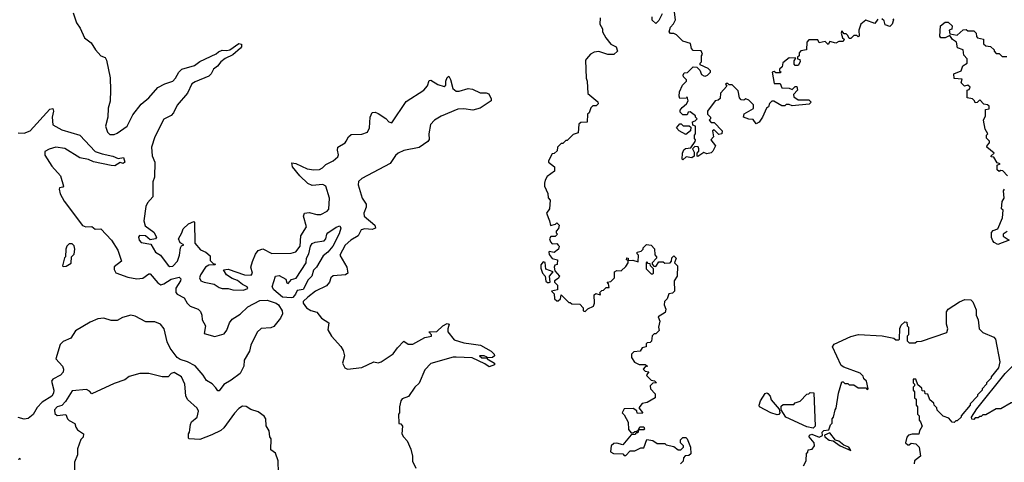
# Model space of a CAD drawing. Extents: x 2494106 to 2685573, y 758056 to 915185.
# Tile 265 of 507: x 2608595 to 2615158, y 831275 to 834225. Entities that reach past the tile are written whole.
import ezdxf

# ---------------------------------------------------------------- set-up
doc = ezdxf.new("R2010")
doc.units = 0

msp = doc.modelspace()

# ---------------------------------------------------------------- linework, layer by layer
at = {"layer": '0CON05XD'}
for points in [[(2614315, 834227.5), (2614295, 834200), (2614235, 834222.5), (2614202.5, 834195), (2614187.5, 834155), (2614190, 834115), (2614185, 834110), (2614175, 834120), (2614155, 834120), (2614135, 834100), (2614125, 834100), (2614115, 834120), (2614105, 834130), (2614091.7, 834131.7), (2614075, 834150), (2614070, 834135), (2614080, 834105), (2614090, 834095), (2614085, 834080), (2614055, 834080), (2614035, 834067.5), (2613995, 834080), (2613985, 834060), (2613965, 834080), (2613925, 834070), (2613915, 834090), (2613855, 834090), (2613842.5, 834075), (2613840, 834025), (2613803, 834017), (2613790, 834005), (2613790, 833985), (2613780, 833975), (2613780, 833965), (2613795, 833960), (2613797.5, 833945), (2613785, 833920), (2613765, 833920), (2613758.3, 833928.3), (2613758.3, 833951.7), (2613768.3, 833968.3), (2613725, 833970), (2613683, 833937), (2613678.3, 833911.7), (2613660, 833895), (2613660, 833885), (2613670, 833875), (2613665, 833870), (2613635, 833870), (2613625, 833880), (2613610, 833875), (2613625, 833800), (2613665, 833800), (2613675, 833770), (2613725, 833767.5), (2613745, 833760), (2613765, 833780), (2613775, 833780), (2613780, 833755), (2613753, 833727), (2613755, 833710), (2613785, 833690), (2613855, 833690), (2613870, 833675), (2613858.3, 833661.7), (2613745, 833650), (2613725, 833660), (2613705, 833660), (2613695, 833650), (2613675, 833650), (2613621.7, 833681.7), (2613608.3, 833681.7), (2613593, 833667), (2613586.4, 833643.6), (2613572.5, 833635), (2613547.5, 833575), (2613525, 833542.5), (2613505, 833530), (2613485, 833560), (2613455, 833562.5), (2613420, 833575), (2613423.6, 833596.4), (2613486.4, 833633.6), (2613487, 833657), (2613455, 833687.5), (2613435, 833697.5), (2613421.7, 833688.3), (2613405, 833690), (2613392.5, 833705), (2613385, 833750), (2613345, 833790), (2613325, 833790), (2613315, 833800), (2613305, 833800), (2613300, 833795), (2613308.3, 833781.7), (2613267.5, 833735), (2613265, 833700), (2613251.7, 833688.3), (2613230, 833685), (2613180, 833615), (2613180, 833595), (2613200, 833575), (2613200, 833565), (2613190, 833555), (2613205, 833540), (2613225, 833540), (2613277.5, 833485), (2613276.4, 833463.6), (2613255, 833460), (2613225, 833490), (2613212.5, 833485), (2613220, 833445), (2613202.5, 833425), (2613232.5, 833385), (2613215, 833347.5), (2613205, 833336.7), (2613175, 833330), (2613155, 833340), (2613115, 833312.5), (2613110, 833315), (2613110, 833335), (2613121.7, 833348.3), (2613122.5, 833365), (2613116.7, 833376.7), (2613095, 833380), (2613080, 833365), (2613091.7, 833341.7), (2613090, 833315), (2613075, 833303.3), (2613038.3, 833311.7), (2613015, 833290), (2613010, 833295), (2613012.5, 833335), (2613021.7, 833358.3), (2613033, 833367), (2613068.3, 833371.7), (2613097, 833413), (2613100, 833425), (2613093, 833433), (2613092.5, 833455), (2613100, 833465), (2613100, 833515), (2613081.7, 833521.7), (2613080, 833545), (2613098.3, 833551.7), (2613110, 833565), (2613100, 833575), (2613100, 833585), (2613065, 833610), (2613051.7, 833608.3), (2613045, 833590), (2613015, 833590), (2612998.3, 833608.3), (2612998.3, 833621.7), (2613010, 833640), (2613040, 833665), (2613050, 833685), (2613045, 833710), (2613037.5, 833702.5), (2612995, 833700), (2612990, 833715), (2612992.5, 833745), (2613012.5, 833787.5), (2613040, 833815), (2613040, 833825), (2613020, 833845), (2613017.5, 833855), (2613025, 833870), (2613047, 833873), (2613085, 833910), (2613108.3, 833908.3), (2613128.3, 833888.3), (2613140.7, 833860.7), (2613155, 833850), (2613165, 833847.5), (2613180, 833855), (2613200, 833875), (2613200, 833885), (2613185, 833900), (2613130, 833925), (2613130, 833935), (2613140, 833945), (2613140, 833985), (2613147.5, 833995), (2613138.3, 834018.3), (2613085, 834020), (2613073, 834033), (2613066.7, 834066.7), (2613015, 834082.5), (2612973, 834123), (2612955, 834132.5), (2612933, 834133), (2612923.6, 834143.6), (2612934.1, 834175.9), (2612953.6, 834196.4), (2612967.5, 834225), (2612960, 834275)], [(2608951.7, 834271.7), (2608973.3, 834205), (2608997.7, 834167.7), (2609026.2, 834105), (2609070.9, 834070.9), (2609099.2, 834025), (2609135, 833983.3), (2609165, 833972.5), (2609173.3, 833955), (2609197.3, 833837.3), (2609199.2, 833755), (2609197.3, 833682.7), (2609184, 833635), (2609181.4, 833575), (2609166, 833515), (2609179.2, 833475), (2609195, 833459.2), (2609225, 833458.8), (2609245, 833468), (2609312, 833515), (2609349.2, 833590.8), (2609405, 833661.4), (2609456, 833704), (2609515, 833773.3), (2609562.2, 833797.8), (2609615, 833814.4), (2609634.4, 833835), (2609655, 833874.2), (2609676.2, 833895), (2609759.5, 833920.5), (2609795, 833946), (2609903.6, 833996.4), (2609919.5, 834010.5)], [(2612463.6, 834236.4), (2612462.5, 834195), (2612480, 834165), (2612480, 834145), (2612502.5, 834105), (2612535, 834062.5), (2612570, 834045), (2612580, 834015), (2612555, 833992.5), (2612515, 833992.5), (2612455, 834012.5), (2612425, 834007.5), (2612400, 833995), (2612372.5, 833965), (2612367.5, 833955), (2612370, 833835), (2612377.5, 833815), (2612383, 833733), (2612448.3, 833678.3), (2612450, 833665), (2612438.3, 833651.7), (2612415, 833650), (2612401.7, 833638.3), (2612390, 833605), (2612380, 833595), (2612378.3, 833541.7), (2612335, 833540), (2612321.7, 833528.3), (2612318.3, 833471.7), (2612285, 833460), (2612245, 833420), (2612235, 833420), (2612215, 833400), (2612205, 833400), (2612180, 833375), (2612178.3, 833351.7), (2612157, 833333), (2612145, 833330), (2612120, 833285), (2612120, 833275), (2612160, 833245), (2612160, 833215), (2612110.7, 833179.3), (2612096.7, 833155), (2612093.3, 833135)], [(2612877, 834263), (2612855, 834220), (2612835, 834200), (2612811.7, 834221.7), (2612810, 834245)], [(2614415, 834230), (2614420, 834225), (2614410, 834195), (2614395, 834180), (2614365, 834190), (2614358.3, 834218.3), (2614341.7, 834231.7)], [(2615180, 833185), (2615148.3, 833218.3), (2615135, 833220), (2615125, 833212.5), (2615110, 833225), (2615110, 833255), (2615130, 833265), (2615111.7, 833271.7), (2615088.3, 833308.3), (2615071.7, 833311.7), (2615071.7, 833318.3), (2615090, 833335), (2615042.5, 833375), (2615043, 833387), (2615060, 833405), (2615060, 833415), (2615040, 833435), (2615040, 833455), (2615047.5, 833465), (2615030, 833495), (2615020, 833555), (2615032.5, 833585), (2615033, 833627), (2615058.3, 833631.7), (2615058.3, 833648.3), (2615047, 833657), (2615021.7, 833661.7), (2614995, 833690), (2614977, 833673), (2614965, 833670), (2614960, 833685), (2614947, 833697), (2614910, 833705), (2614910, 833755), (2614925, 833760), (2614930, 833775), (2614915, 833787.5), (2614893, 833783), (2614870, 833805), (2614878.3, 833828.3), (2614823, 833833), (2614822.5, 833865), (2614870, 833885), (2614881.7, 833918.3), (2614910, 833935), (2614910, 833965), (2614888.3, 833988.3), (2614883, 834023), (2614847, 834037), (2614840, 834075), (2614813.6, 834093.6), (2614795, 834120), (2614765, 834103.3), (2614735, 834103.3), (2614727.5, 834115), (2614732.5, 834185), (2614765, 834207.5), (2614785, 834207.5), (2614810, 834185), (2614808.3, 834161.7), (2614790, 834155), (2614795, 834130), (2614845, 834122.5), (2614885, 834157.5), (2614905, 834160), (2614915, 834150), (2614955, 834150), (2614970, 834135), (2614973, 834113), (2614980, 834105), (2615020, 834095), (2615020, 834065), (2615035, 834050), (2615067, 834047), (2615090, 834025), (2615090, 834015), (2615105, 834000), (2615125, 834000), (2615145, 833980), (2615175, 833980)], [(2609919.5, 834010.5), (2609945, 834021.2), (2609975, 834018.8), (2609995.9, 834024.1), (2610055, 834066.2), (2610072.5, 834062.5), (2610073.3, 834045), (2610066.7, 834035), (2610015, 833990), (2609963.9, 833966.1), (2609936.7, 833945), (2609914.2, 833915.8), (2609886.7, 833895), (2609871.2, 833865), (2609855, 833848.8), (2609765, 833811.4), (2609743.4, 833796.6), (2609712.5, 833735), (2609644.3, 833655), (2609620.8, 833605), (2609603.6, 833586.4), (2609555, 833562), (2609496.7, 833445), (2609472.5, 833375), (2609478.3, 833318.3), (2609496.7, 833275), (2609492.5, 833175), (2609482.5, 833145), (2609482.5, 833045), (2609447.5, 833005), (2609435, 832980), (2609422.5, 832885), (2609431.7, 832851.7), (2609489.3, 832809.3), (2609507.5, 832775), (2609500, 832765), (2609465, 832756.7), (2609432.5, 832785), (2609394.4, 832785.6), (2609386.2, 832775), (2609390.8, 832755), (2609405, 832740), (2609468.3, 832728.3), (2609501.2, 832675), (2609534.4, 832654.4), (2609585, 832586.2), (2609595, 832579.2), (2609615, 832581.4), (2609647.8, 832615), (2609660.9, 832655), (2609666.1, 832703.9), (2609673.3, 832716.7), (2609690, 832725), (2609665, 832737.5), (2609652.5, 832765), (2609676.7, 832803.3), (2609685, 832830), (2609720, 832865), (2609755, 832880), (2609760, 832875), (2609762.5, 832735), (2609800, 832690), (2609835, 832676.2), (2609865, 832650), (2609865, 832620), (2609885, 832600), (2609900, 832595), (2609895, 832590), (2609855, 832588.8), (2609834, 832575), (2609799.2, 832525), (2609794.2, 832504.2), (2609803.3, 832485), (2609824.3, 832474.3), (2609892.3, 832462.3), (2609925, 832440), (2609945, 832433.8), (2609983.6, 832433.6), (2610015, 832423.8), (2610085, 832422), (2610115, 832433.3), (2610112, 832445), (2610080.2, 832460.2), (2610047.3, 832487.3), (2610010.5, 832500.5), (2609973.8, 832525), (2609953, 832557), (2609985, 832561.2), (2610093.8, 832523.8), (2610138.3, 832521.7), (2610145.8, 832535), (2610136.2, 832575), (2610145.9, 832614.1), (2610167.3, 832662.7), (2610185, 832686.7), (2610215, 832696.7), (2610275, 832667.5), (2610405, 832668.6), (2610435, 832678.6), (2610464.4, 832715), (2610469.2, 832785), (2610506.2, 832845), (2610486, 832915), (2610492.5, 832935), (2610525, 832938.8), (2610575, 832926.7), (2610603, 832927), (2610645, 832948.8), (2610655, 832962.5), (2610661.1, 833035), (2610635.9, 833115.9), (2610615, 833126.2), (2610545, 833120.6), (2610515, 833132.9), (2610462, 833185), (2610413.8, 833245), (2610410, 833270), (2610435, 833266.2), (2610511.3, 833231.3), (2610555.7, 833224.3), (2610592.9, 833227.1), (2610612.9, 833237.1), (2610635, 833258.8), (2610685, 833284), (2610715, 833311.2), (2610720, 833325), (2610713.3, 833355), (2610716.7, 833375), (2610765, 833403.3), (2610771.2, 833415), (2610786.4, 833443.6), (2610805, 833460), (2610875, 833462), (2610913.8, 833475), (2610925.8, 833504.2), (2610930.8, 833575), (2610945, 833606.7), (2610965, 833608.8), (2610985, 833600), (2611035, 833566.2), (2611055, 833543.8), (2611075, 833537.5), (2611170.5, 833679.5), (2611290, 833755), (2611313.3, 833785), (2611325, 833818.8), (2611335, 833821.2), (2611382.2, 833792.2), (2611425, 833779.2), (2611435, 833787.5), (2611436, 833815), (2611445, 833840), (2611455, 833847.5), (2611467, 833827), (2611483.3, 833766.7), (2611505, 833748), (2611525, 833747.5), (2611585, 833765.7), (2611612.7, 833762.7), (2611665, 833736.7), (2611705, 833738), (2611721.2, 833731.2), (2611737, 833697), (2611736.7, 833685), (2611665, 833634.4), (2611615, 833620.8), (2611555, 833630.8), (2611515, 833628), (2611405, 833581.4), (2611360, 833555), (2611334.1, 833525.9), (2611322, 833465), (2611323.6, 833426.4), (2611316.1, 833413.9), (2611257.3, 833372.7), (2611155, 833353.8), (2611117.5, 833335), (2611100, 833320), (2611064.5, 833265.5), (2610874.7, 833165.3), (2610854, 833146), (2610851.5, 833125), (2610877.8, 833035), (2610904.3, 832995), (2610904.3, 832975), (2610889.4, 832935), (2610891.9, 832915), (2610961.2, 832855), (2610966.7, 832835), (2610945, 832826), (2610895, 832830), (2610871.2, 832825), (2610850.6, 832785), (2610802.5, 832755), (2610765, 832721.1), (2610730, 832655), (2610776.2, 832575), (2610782.5, 832535), (2610766.1, 832523.9), (2610685, 832517.1), (2610670, 832505), (2610659.5, 832475), (2610639.8, 832450.2), (2610566, 832415), (2610515, 832376.5), (2610485, 832345.8), (2610483.5, 832335), (2610507.1, 832305), (2610535, 832287.3), (2610576, 832275), (2610606.2, 832235), (2610656.7, 832205), (2610648.3, 832158.3), (2610672.5, 832115), (2610735, 832047.5), (2610750.7, 832020.7), (2610760, 831985), (2610747.5, 831935), (2610762.5, 831905), (2610780, 831895), (2610875, 831907.5), (2610955, 831943.3), (2610985, 831937.5), (2611005, 831943.3), (2611085, 831996.7), (2611112.6, 832037.4), (2611155, 832081.2), (2611185, 832061.2), (2611215, 832062.5), (2611295, 832106.2), (2611340, 832115), (2611340, 832125), (2611323.3, 832145), (2611375, 832146.9), (2611415, 832184), (2611445, 832198.8), (2611456.7, 832195), (2611448, 832165), (2611450, 832145), (2611491.8, 832091.8), (2611555, 832070), (2611604.4, 832064.4), (2611666.7, 832055), (2611736.7, 832015), (2611757.5, 831995), (2611760, 831985), (2611746.4, 831973.6), (2611710, 831970), (2611710, 831975), (2611690, 831985), (2611660, 831985), (2611675, 831970), (2611710, 831970), (2611710, 831965), (2611760, 831935), (2611760, 831925), (2611725, 831910), (2611695, 831931.2), (2611611.2, 831971.2), (2611504.1, 831975.9), (2611484.3, 831975.7), (2611335, 831932.2), (2611295, 831892), (2611257.9, 831802.1), (2611228.8, 831775), (2611185.9, 831714.1), (2611145, 831696.7), (2611136.7, 831685), (2611126.7, 831645), (2611127.5, 831605), (2611120, 831595), (2611123, 831533), (2611135, 831530), (2611146.4, 831516.4), (2611143.3, 831465), (2611153.9, 831443.9), (2611178.3, 831418.3), (2611201.7, 831361.7), (2611212.5, 831315), (2611213, 831283), (2611236.7, 831235)], [(2608585, 833470), (2608625, 833469.4), (2608664, 833485), (2608795, 833627.5), (2608815, 833632.5), (2608821.2, 833615), (2608810.8, 833575), (2608815, 833523.3), (2608875, 833491.9), (2608995, 833455.8), (2609097.3, 833347.3), (2609145, 833330), (2609215.7, 833315.7), (2609250.7, 833300.7), (2609286.2, 833306.2), (2609296, 833275), (2609285, 833266.7), (2609265, 833272.5), (2609228.3, 833251.7), (2609205, 833253.8), (2609087.4, 833277.4), (2609053.1, 833293.1), (2608994.8, 833304.8), (2608895, 833366.4), (2608835.5, 833374.5), (2608791.4, 833361.4), (2608762.7, 833347.3), (2608762.8, 833322.8), (2608808.3, 833248.3), (2608866, 833185), (2608887.5, 833115), (2608881.7, 833108.3), (2608860, 833105), (2608857.5, 833095), (2608864.1, 833064.1), (2608891.2, 833015), (2609013.6, 832853.6), (2609035, 832843.3), (2609075, 832847.5), (2609098.3, 832828.3), (2609135, 832830), (2609206.7, 832755), (2609248.3, 832688.3), (2609273.6, 832616.4), (2609225, 832577.5), (2609225, 832560), (2609235, 832537.5), (2609315, 832509.4), (2609375, 832497.5), (2609415, 832502.2), (2609455, 832532), (2609465, 832531.2), (2609515, 832470.8), (2609535, 832457.5), (2609555, 832463.3), (2609605, 832496.1), (2609657.8, 832507.8), (2609668.3, 832498.3), (2609667.8, 832485), (2609636.7, 832435), (2609635, 832407.5), (2609644, 832395), (2609690.8, 832370.8), (2609711.1, 832335), (2609730.6, 832315), (2609785, 832294.3), (2609799.4, 832279.4), (2609810, 832255), (2609812.2, 832225), (2609834.2, 832185), (2609825, 832132.5), (2609895, 832113.3), (2609958.3, 832131.7), (2609975.7, 832155), (2609992.5, 832205), (2610011.2, 832228.8), (2610065, 832261.8), (2610115, 832310), (2610195, 832352.5), (2610245, 832355.4), (2610305, 832334.5), (2610319.1, 832325), (2610344, 832285), (2610346, 832265), (2610334.2, 832235.8), (2610289.1, 832180.9), (2610268.5, 832171.5), (2610205, 832167.3), (2610177.6, 832142.4), (2610134.6, 832055.4), (2610126.9, 832015), (2610092.2, 831955), (2610089.6, 831915), (2610065, 831867.3), (2610005, 831821.9), (2609955, 831793.8), (2609925, 831751.2), (2609915, 831751.2), (2609901.5, 831771.5), (2609877.6, 831797.6), (2609839.5, 831819.5), (2609818.1, 831855), (2609765, 831917.8), (2609714.4, 831945), (2609665, 831958.8), (2609645, 831973.6), (2609598.2, 832035), (2609577.3, 832077.3), (2609558.5, 832165), (2609532.5, 832195), (2609495, 832211.9), (2609435, 832210.6), (2609365, 832249.6), (2609335.8, 832255.8), (2609280.1, 832239.9), (2609245, 832220), (2609205, 832220.9), (2609155, 832235.9), (2609115, 832231.2), (2609065, 832209.1), (2608968, 832152), (2608935, 832103.1), (2608885, 832080.9), (2608865, 832059.2), (2608835.7, 831965), (2608880, 831915), (2608887.5, 831895), (2608885.8, 831875), (2608867.5, 831855), (2608815, 831829.2), (2608806, 831815), (2608821.5, 831755), (2608819.5, 831735), (2608808.9, 831715), (2608745.4, 831674.6), (2608710.9, 831639.1), (2608685, 831593.8), (2608652.3, 831567.7), (2608625, 831561.2), (2608585, 831573.3)], [(2613035, 833460), (2612990, 833485), (2612973.3, 833505), (2612995, 833530), (2613005, 833530), (2613018.3, 833518.3), (2613057, 833517), (2613068.3, 833508.3), (2613066.7, 833483.3), (2613035, 833460)], [(2612093.3, 833135), (2612092.5, 833115), (2612116.4, 833066.4), (2612118.3, 833038.3), (2612131.7, 833021.7), (2612127.5, 832965), (2612107.5, 832935), (2612127.5, 832885), (2612133, 832853), (2612167.5, 832862.5), (2612175, 832870), (2612190, 832855), (2612187, 832833), (2612170, 832815), (2612170, 832805), (2612180, 832795), (2612165, 832780), (2612135, 832780), (2612127.5, 832765), (2612133.3, 832743.3), (2612145, 832730), (2612175, 832732.5), (2612185, 832722.5), (2612190, 832715), (2612187.5, 832695), (2612157, 832673), (2612125, 832680), (2612122.5, 832675), (2612125, 832660), (2612143.6, 832633.6), (2612180, 832625), (2612177, 832593), (2612161.7, 832588.3), (2612157.5, 832575), (2612161.7, 832551.7), (2612192.5, 832515), (2612185, 832500), (2612160, 832485), (2612160, 832475), (2612180, 832455), (2612180, 832425), (2612140, 832415), (2612158.3, 832398.3), (2612160, 832365), (2612175, 832350), (2612185, 832350), (2612200, 832365), (2612205, 832390), (2612255, 832340), (2612265, 832340), (2612275, 832330), (2612328.3, 832328.3), (2612350, 832305), (2612350, 832285), (2612365, 832280), (2612383, 832297), (2612420, 832315), (2612427.5, 832335), (2612425, 832390), (2612435, 832400), (2612465, 832390), (2612467.5, 832397.5), (2612460, 832405), (2612475, 832420), (2612487, 832423), (2612505, 832440), (2612525, 832440), (2612520, 832465), (2612510, 832475), (2612535, 832480), (2612560, 832505), (2612560, 832545), (2612575, 832552.5), (2612605, 832550), (2612635, 832580), (2612650, 832605), (2612650, 832620), (2612640, 832625), (2612641.7, 832638.3), (2612650, 832635), (2612650, 832620), (2612683, 832623), (2612718.3, 832611.7), (2612720, 832655), (2612710, 832665), (2612710, 832675), (2612738.3, 832681.7), (2612750, 832695), (2612750, 832705), (2612773.6, 832726.4), (2612805, 832722.5), (2612827, 832697), (2612828.3, 832658.3), (2612840, 832645), (2612840, 832635), (2612810, 832605), (2612810, 832595), (2612821.7, 832581.7), (2612835, 832580), (2612855, 832610), (2612885, 832610), (2612895, 832602.5), (2612930, 832605), (2612940, 832615), (2612941.7, 832638.3), (2612955, 832650), (2612970, 832635), (2612960, 832605), (2612980, 832585), (2612977.5, 832515), (2612957.5, 832485), (2612960, 832415), (2612947, 832403), (2612921.7, 832398.3), (2612910, 832365), (2612893, 832347), (2612890, 832325), (2612902.5, 832295), (2612897, 832273), (2612850, 832245), (2612862.5, 832215), (2612852.5, 832175), (2612857, 832153), (2612835, 832130), (2612825, 832130), (2612811.7, 832118.3), (2612807, 832083), (2612797, 832073), (2612778.3, 832071.7), (2612770, 832065), (2612770, 832045), (2612745, 832037.5), (2612730, 832015), (2612688.3, 832011.7), (2612672.5, 831995), (2612673, 831973), (2612692.5, 831942.5), (2612725, 831927.5), (2612765, 831927.5), (2612780, 831915), (2612765, 831910), (2612750, 831895), (2612765, 831882.5), (2612788.3, 831878.3), (2612773, 831857), (2612775, 831850), (2612805, 831822.5), (2612826.7, 831816.7), (2612840, 831805), (2612815, 831802.5), (2612797.5, 831785), (2612800, 831765), (2612831.7, 831731.7), (2612830, 831705), (2612777, 831673), (2612745, 831667.5), (2612723, 831637), (2612747, 831607), (2612745, 831600), (2612711.7, 831601.7), (2612708.3, 831618.3), (2612685, 831632.5), (2612625, 831630), (2612610, 831605), (2612625, 831590), (2612651.7, 831541.7), (2612653, 831493), (2612671.7, 831471.7), (2612685, 831470), (2612695, 831480), (2612708.3, 831481.7), (2612720, 831490), (2612728.3, 831511.7), (2612755, 831510), (2612760, 831495), (2612755, 831490), (2612720, 831490), (2612715, 831470), (2612705, 831470), (2612695, 831460), (2612671.7, 831458.3), (2612615, 831390), (2612575, 831401.2), (2612555, 831400), (2612536.7, 831385), (2612532.5, 831345), (2612553.6, 831333.6), (2612615, 831330), (2612625, 831320), (2612635, 831320), (2612665, 831350), (2612695, 831350), (2612735, 831370), (2612755, 831370), (2612775, 831427.5), (2612815, 831420), (2612845, 831400), (2612895, 831400), (2612905, 831390), (2612955, 831380), (2612985, 831357.5), (2613001.7, 831358.3), (2613020, 831375), (2613020, 831385), (2613000, 831405), (2613000, 831425), (2613015, 831440), (2613035, 831440), (2613045, 831430), (2613067.5, 831375), (2613068.3, 831331.7), (2613055, 831320), (2613031.7, 831318.3), (2613020, 831305), (2613018.3, 831281.7), (2613000, 831265)], [(2615176.4, 832813.6), (2615150, 832795), (2615151.7, 832781.7), (2615190, 832755), (2615115, 832727.5), (2615090, 832740), (2615081.7, 832751.7), (2615073.3, 832773.3), (2615073, 832807), (2615085, 832820), (2615115, 832830), (2615146.4, 832903.6), (2615150, 832955), (2615140, 832965), (2615143, 833013), (2615157.5, 833035), (2615152.5, 833085), (2615160, 833095)], [(2610405, 832370), (2610346.2, 832375), (2610288, 832425), (2610278.8, 832445), (2610301.2, 832515), (2610325, 832520), (2610370, 832495), (2610375, 832470), (2610385, 832467.5), (2610407, 832493), (2610438.3, 832501.7), (2610504, 832605), (2610507.1, 832635), (2610521.9, 832665), (2610532.5, 832715), (2610545, 832734), (2610565, 832742.9), (2610625, 832750), (2610636.2, 832765), (2610642, 832795), (2610650, 832805), (2610705, 832842), (2610730, 832850), (2610736.7, 832835), (2610725, 832797.5), (2610681.9, 832715), (2610648.6, 832675), (2610618.1, 832651.9), (2610572.5, 832575), (2610553.9, 832556.1), (2610542.5, 832515), (2610518.8, 832491.2), (2610485, 832427.5), (2610445, 832420), (2610434, 832395), (2610415, 832374), (2610405, 832370)], [(2608885, 832580), (2608905, 832582.5), (2608938.3, 832601.7), (2608940, 832645), (2608957, 832663), (2608962.5, 832695), (2608957, 832717), (2608945, 832730), (2608925, 832730), (2608910, 832715), (2608902.5, 832695), (2608900, 832645), (2608893, 832637), (2608880, 832585), (2608885, 832580)], [(2612125, 832472.5), (2612130, 832475), (2612127.5, 832515), (2612150, 832545), (2612102.5, 832562.5), (2612097, 832607), (2612085, 832610), (2612068.3, 832591.7), (2612068.3, 832568.3), (2612080, 832535), (2612097.5, 832515), (2612103, 832483), (2612113, 832473), (2612125, 832472.5)], [(2612815, 832530), (2612820, 832535), (2612820, 832565), (2612800, 832585), (2612798.3, 832598.3), (2612785, 832600), (2612775, 832610), (2612770, 832605), (2612770, 832565), (2612805, 832530), (2612815, 832530)], [(2613819.3, 831250.7), (2613837.5, 831285), (2613840, 831335), (2613848.3, 831341.7), (2613851.7, 831358.3), (2613878.3, 831361.7), (2613892.5, 831385), (2613890, 831405), (2613857.5, 831445), (2613860, 831455), (2613875, 831462.5), (2613925, 831442.5), (2613947, 831453), (2613943.9, 831476.1), (2613955, 831486.7), (2613988.3, 831491.7), (2614000, 831525), (2614010, 831535), (2614010, 831565), (2614020, 831575), (2614030, 831625), (2614037.5, 831635), (2614052.5, 831735), (2614075, 831810), (2614085, 831810), (2614095, 831800), (2614115, 831800), (2614125, 831790), (2614155, 831790), (2614185, 831770), (2614235, 831770), (2614245, 831760), (2614250, 831765), (2614240, 831815), (2614221.7, 831831.7), (2614218.3, 831848.3), (2614198.3, 831868.3), (2614088.3, 831908.3), (2614070.7, 831920.7), (2614012.5, 832045), (2614025, 832062.5), (2614135, 832113.3), (2614187, 832127), (2614345, 832116.7), (2614421.7, 832101.7), (2614435, 832090), (2614455, 832090), (2614460, 832095), (2614463, 832167), (2614471.7, 832188.3), (2614495, 832210), (2614508.3, 832208.3), (2614510, 832185), (2614520, 832175), (2614520, 832125), (2614510, 832115), (2614510, 832085), (2614525, 832070), (2614565, 832070), (2614575, 832080), (2614607, 832083), (2614775, 832140), (2614782.5, 832165), (2614772.5, 832195), (2614773, 832277), (2614783.6, 832296.4), (2614860, 832345), (2614895, 832360), (2614935, 832357.5), (2614947.5, 832345), (2614970.7, 832290.7), (2614971.2, 832255), (2614983.3, 832225), (2614990, 832165), (2615015, 832140), (2615088.3, 832108.3), (2615100, 832095), (2615127.5, 831945), (2615120, 831905), (2615070, 831845), (2615070, 831835), (2615040, 831805), (2615040, 831795), (2615010, 831765), (2615010, 831755), (2614980, 831725), (2614980, 831715), (2614930, 831665), (2614930, 831655), (2614870, 831585), (2614870, 831575), (2614845, 831550), (2614835, 831550), (2614825, 831540), (2614811.7, 831541.7), (2614788.3, 831568.3), (2614751.7, 831581.7), (2614711.7, 831621.7), (2614708.3, 831638.3), (2614690, 831655), (2614688.3, 831668.3), (2614661.7, 831691.7), (2614648.3, 831728.3), (2614631.7, 831731.7), (2614628.3, 831748.3), (2614611.7, 831751.7), (2614608.3, 831768.3), (2614581.7, 831791.7), (2614568.3, 831828.3), (2614551.7, 831828.3), (2614550, 831805), (2614560, 831795), (2614560, 831785), (2614550, 831775), (2614550, 831755), (2614560, 831745), (2614560, 831705), (2614570, 831695), (2614570, 831655), (2614580, 831645), (2614580, 831595), (2614590, 831585), (2614590, 831555), (2614600, 831545), (2614610, 831515), (2614592.5, 831485), (2614588.3, 831461.7), (2614545, 831462.5), (2614520, 831455), (2614508.3, 831441.7), (2614500, 831405), (2614515, 831390), (2614525, 831390), (2614538.3, 831401.7), (2614568.3, 831398.3), (2614590, 831375), (2614600, 831315), (2614560, 831285), (2614557.5, 831265)], [(2614955, 831560), (2614941.7, 831561.7), (2614940, 831575), (2614975, 831630), (2615163.6, 831866.4), (2615223.6, 831926.4), (2615245, 831940), (2615262.5, 831915), (2615263.6, 831883.6), (2615297.5, 831745), (2615298.3, 831691.7), (2615285, 831680), (2615245, 831680), (2615235, 831670), (2615205, 831670), (2615135, 831630), (2615105, 831630), (2615035, 831590), (2615015, 831590), (2615005, 831580), (2614995, 831580), (2614985, 831570), (2614965, 831570), (2614955, 831560)], [(2610320, 831205), (2610317.5, 831285), (2610300, 831335), (2610268.3, 831358.3), (2610271.7, 831431.7), (2610262.5, 831445), (2610257.5, 831485), (2610238.3, 831518.3), (2610236.7, 831565), (2610225, 831582.5), (2610185, 831610), (2610135.7, 831625.7), (2610105, 831646.2), (2610080.7, 831649.3), (2610055, 831633.3), (2610027.3, 831602.7), (2609956.7, 831505), (2609935, 831487.5), (2609875, 831456.7), (2609795, 831427.5), (2609725, 831430), (2609720, 831435), (2609720, 831465), (2609727.5, 831475), (2609733, 831527), (2609740, 831545), (2609778.8, 831575), (2609786.2, 831615), (2609777.5, 831635), (2609713, 831693), (2609703, 831717), (2609696.7, 831795), (2609673.3, 831845), (2609625, 831873.3), (2609605, 831867.5), (2609585, 831843.3), (2609543.9, 831843.9), (2609455, 831866.7), (2609395, 831866.7), (2609323.9, 831846.1), (2609295, 831823.3), (2609225, 831800), (2609075, 831730), (2609059.5, 831749.5), (2609040.7, 831760.7), (2608945, 831750), (2608900.6, 831679.4), (2608875, 831653.8), (2608845, 831644), (2608826.2, 831625), (2608829.3, 831599.3), (2608845, 831586.7), (2608902.5, 831592.5), (2608913.3, 831565), (2608925, 831552.5), (2608963, 831533), (2608968.3, 831508.3), (2608980.7, 831490.7), (2609020, 831465), (2609017, 831443), (2609003, 831427), (2608980, 831365), (2608980, 831325), (2608960, 831275), (2608960, 831195)], [(2613645, 831591.2), (2613602.5, 831605), (2613526.7, 831645), (2613523.3, 831655), (2613533.3, 831685), (2613565, 831732.5), (2613575, 831737.5), (2613583, 831733), (2613597.5, 831715), (2613605, 831690), (2613658.3, 831628.3), (2613662.5, 831605), (2613655, 831593.3), (2613645, 831591.2)], [(2613885, 831502.5), (2613841.2, 831511.2), (2613702.5, 831575), (2613670, 831625), (2613671.7, 831648.3), (2613685, 831660), (2613755, 831660), (2613765, 831670), (2613798.3, 831681.7), (2613841.7, 831728.3), (2613855, 831730), (2613865, 831740), (2613888.3, 831738.3), (2613897.5, 831515), (2613885, 831502.5)], [(2614135, 831352.5), (2614122.5, 831375), (2614089.3, 831389.3), (2614055.7, 831415.7), (2614033, 831423), (2613995, 831470), (2613960, 831455), (2613962.5, 831445), (2613991.7, 831421.7), (2614017, 831417), (2614065, 831383.8), (2614135, 831352.5)], [(2608592.5, 831302.5), (2608600, 831295), (2608585, 831292.5)]]:
    msp.add_lwpolyline(points, dxfattribs=at)

doc.saveas('drawing.dxf')
